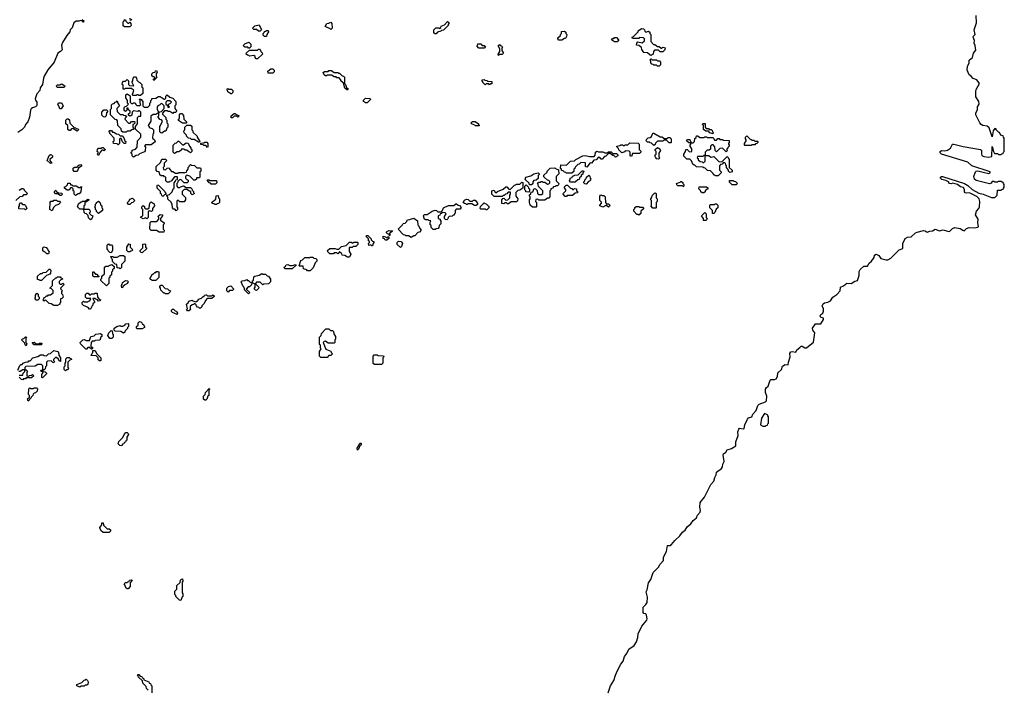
# Model space of a CAD drawing. Extents: x 2776963 to 2884430, y 684484 to 829250.
# Tile 272 of 287: x 2869121 to 2880150, y 791805 to 799299. Entities that reach past the tile are written whole.
import ezdxf

# ---------------------------------------------------------------- set-up
doc = ezdxf.new("R2010")
doc.units = 0

msp = doc.modelspace()

# ---------------------------------------------------------------- linework, layer by layer
at = {"layer": '0CON20XD'}
for points in [[(2869822, 799302), (2869840, 799285), (2869838, 799272), (2869832, 799272), (2869818, 799288), (2869805, 799290), (2869785, 799282), (2869755, 799283), (2869728, 799265), (2869711, 799209), (2869688, 799185), (2869683, 799165), (2869648, 799122), (2869600, 799045), (2869589, 799015), (2869597, 798963), (2869580, 798945), (2869547, 798925), (2869507, 798825), (2869435, 798738), (2869395, 798668), (2869387, 798645), (2869378, 798575), (2869351, 798535), (2869347, 798505), (2869312, 798468), (2869296, 798415), (2869297, 798397), (2869312, 798375), (2869315, 798340), (2869300, 798325), (2869265, 798314), (2869249, 798301), (2869242, 798285), (2869231, 798209), (2869212, 798158), (2869186, 798125), (2869174, 798096), (2869147, 798065), (2869102, 798038)], [(2870355, 799220), (2870295, 799220), (2870282, 799232), (2870280, 799275), (2870290, 799285), (2870292, 799298), (2870308, 799298), (2870312, 799282), (2870332, 799262), (2870345, 799260), (2870355, 799270), (2870368, 799258), (2870370, 799235), (2870355, 799220)], [(2870378, 799302), (2870362, 799292), (2870358, 799318)], [(2871815, 799170), (2871795, 799170), (2871775, 799190), (2871745, 799190), (2871730, 799205), (2871755, 799230), (2871805, 799240), (2871822, 799202), (2871830, 799195), (2871828, 799182), (2871815, 799170)], [(2872605, 799190), (2872598, 799198), (2872542, 799222), (2872562, 799258), (2872585, 799260), (2872605, 799270), (2872618, 799258), (2872620, 799205), (2872605, 799190)], [(2873785, 799140), (2873772, 799142), (2873760, 799155), (2873760, 799185), (2873782, 799208), (2873815, 799210), (2873825, 799200), (2873838, 799212), (2873842, 799228), (2873878, 799242), (2873912, 799278), (2873928, 799268), (2873930, 799255), (2873920, 799245), (2873920, 799235), (2873868, 799182), (2873845, 799180), (2873838, 799172), (2873802, 799158), (2873785, 799140)], [(2878664, 796596), (2878692, 796638), (2878696, 796664), (2878715, 796674), (2878745, 796661), (2878768, 796628), (2878825, 796611), (2878845, 796612), (2878880, 796630), (2878974, 796725), (2879013, 796737), (2879014, 796795), (2879039, 796851), (2879065, 796866), (2879105, 796869), (2879155, 796912), (2879175, 796921), (2879245, 796941), (2879265, 796937), (2879285, 796922), (2879315, 796934), (2879345, 796936), (2879375, 796956), (2879425, 796936), (2879465, 796948), (2879515, 796931), (2879535, 796930), (2879569, 796961), (2879595, 796974), (2879655, 796962), (2879685, 796942), (2879702, 796938), (2879727, 796963), (2879755, 796974), (2879815, 796969), (2879855, 796978), (2879862, 796985), (2879853, 797025), (2879858, 797065), (2879829, 797115), (2879839, 797155), (2879864, 797185), (2879871, 797205), (2879874, 797264), (2879867, 797293), (2879841, 797321), (2879774, 797354), (2879755, 797361), (2879725, 797358), (2879712, 797362), (2879703, 797373), (2879703, 797395), (2879693, 797423), (2879660, 797430), (2879625, 797454), (2879575, 797471), (2879555, 797464), (2879536, 797466), (2879524, 797484), (2879495, 797501), (2879450, 797510), (2879437, 797525), (2879437, 797535), (2879446, 797544), (2879458, 797545), (2879705, 797467), (2879742, 797445), (2879789, 797399), (2879865, 797358), (2879915, 797345), (2880005, 797310), (2880045, 797310), (2880070, 797335), (2880075, 797390), (2880115, 797390), (2880122, 797398), (2880138, 797402), (2880140, 797415), (2880150, 797425), (2880150, 797455), (2880140, 797465), (2880138, 797478), (2880125, 797480), (2880115, 797490), (2880085, 797490), (2880075, 797480), (2880045, 797480), (2880035, 797490), (2880015, 797490), (2880002, 797468), (2879985, 797462), (2879835, 797499), (2879816, 797515), (2879809, 797545), (2879826, 797595), (2879836, 797604), (2879855, 797607), (2879915, 797594), (2879975, 797578), (2879992, 797585), (2879990, 797595), (2879785, 797665), (2879743, 797703), (2879445, 797795), (2879431, 797811), (2879433, 797825), (2879445, 797835), (2879485, 797831), (2879512, 797838), (2879549, 797861), (2879570, 797905), (2879585, 797908), (2879691, 797881), (2879885, 797848), (2879894, 797835), (2879893, 797795), (2879900, 797780), (2879919, 797769), (2879975, 797760), (2880012, 797768), (2880015, 797880), (2880028, 797825), (2880042, 797802), (2880075, 797800), (2880085, 797790), (2880115, 797790), (2880122, 797798), (2880138, 797802), (2880140, 797815), (2880150, 797825), (2880150, 797975), (2880140, 797985), (2880138, 797998), (2880120, 798005), (2880100, 798025), (2880098, 798038), (2880085, 798040), (2880060, 798065), (2880058, 798078), (2880045, 798080), (2880027, 798055), (2880015, 797990), (2879979, 798089), (2879957, 798107), (2879909, 798115), (2879892, 798125), (2879876, 798145), (2879830, 798235), (2879832, 798255), (2879849, 798295), (2879848, 798325), (2879870, 798355), (2879864, 798385), (2879830, 798435), (2879830, 798495), (2879835, 798518), (2879871, 798585), (2879843, 798625), (2879803, 798643), (2879775, 798672), (2879755, 798682), (2879734, 798735), (2879736, 798774), (2879758, 798815), (2879757, 798845), (2879793, 798877), (2879806, 798924), (2879830, 798960), (2879822, 799012), (2879811, 799035), (2879816, 799065), (2879803, 799105), (2879804, 799115), (2879823, 799135), (2879814, 799185), (2879840, 799265), (2879834, 799345)], [(2871885, 799110), (2871862, 799112), (2871850, 799125), (2871850, 799145), (2871860, 799155), (2871862, 799168), (2871875, 799170), (2871885, 799180), (2871905, 799180), (2871910, 799165), (2871890, 799135), (2871885, 799110)], [(2875195, 799070), (2875162, 799072), (2875150, 799085), (2875150, 799095), (2875178, 799122), (2875180, 799135), (2875190, 799145), (2875192, 799168), (2875225, 799170), (2875238, 799158), (2875240, 799145), (2875250, 799135), (2875247, 799113), (2875235, 799090), (2875225, 799090), (2875195, 799070)], [(2876195, 798900), (2876182, 798902), (2876155, 798930), (2876112, 798932), (2876090, 798965), (2876088, 798988), (2876055, 799010), (2876030, 799015), (2876033, 799037), (2876045, 799050), (2876095, 799040), (2876118, 799062), (2876120, 799085), (2876108, 799098), (2876065, 799100), (2876055, 799090), (2875985, 799090), (2875980, 799095), (2875980, 799105), (2875998, 799112), (2876048, 799162), (2876050, 799175), (2876085, 799200), (2876108, 799198), (2876120, 799185), (2876122, 799172), (2876135, 799160), (2876165, 799170), (2876178, 799158), (2876180, 799145), (2876190, 799135), (2876190, 799055), (2876222, 799022), (2876235, 799020), (2876265, 799000), (2876285, 799000), (2876305, 798980), (2876315, 798980), (2876325, 798990), (2876350, 798985), (2876348, 798962), (2876325, 798940), (2876295, 798940), (2876275, 798960), (2876232, 798958), (2876220, 798945), (2876218, 798912), (2876205, 798910), (2876195, 798900)], [(2871695, 798980), (2871685, 798980), (2871675, 798990), (2871642, 798992), (2871630, 799005), (2871632, 799018), (2871645, 799030), (2871688, 799048), (2871710, 799025), (2871710, 798995), (2871695, 798980)], [(2874325, 798980), (2874265, 798980), (2874240, 799005), (2874250, 799015), (2874252, 799028), (2874285, 799030), (2874302, 799012), (2874325, 799010), (2874338, 798998), (2874325, 798980)], [(2874485, 798900), (2874480, 798915), (2874500, 798945), (2874500, 798975), (2874480, 799005), (2874495, 799020), (2874502, 799012), (2874518, 799008), (2874530, 798995), (2874520, 798985), (2874520, 798955), (2874540, 798925), (2874525, 798910), (2874495, 798910), (2874485, 798900)], [(2875815, 799050), (2875785, 799050), (2875750, 799075), (2875762, 799088), (2875775, 799090), (2875785, 799100), (2875805, 799100), (2875830, 799075), (2875828, 799062), (2875815, 799050)], [(2871785, 798860), (2871772, 798862), (2871760, 798875), (2871758, 798888), (2871745, 798900), (2871695, 798890), (2871688, 798898), (2871672, 798902), (2871660, 798915), (2871662, 798928), (2871695, 798960), (2871785, 798960), (2871795, 798970), (2871808, 798968), (2871820, 798955), (2871822, 798942), (2871838, 798928), (2871840, 798915), (2871785, 798860)], [(2876285, 798780), (2876265, 798780), (2876255, 798790), (2876225, 798790), (2876218, 798798), (2876202, 798802), (2876190, 798815), (2876190, 798835), (2876182, 798848), (2876195, 798860), (2876205, 798850), (2876255, 798850), (2876265, 798840), (2876288, 798838), (2876300, 798825), (2876300, 798795), (2876285, 798780)], [(2870625, 798620), (2870620, 798625), (2870622, 798638), (2870640, 798640), (2870640, 798645), (2870628, 798658), (2870615, 798660), (2870602, 798672), (2870600, 798695), (2870615, 798710), (2870638, 798712), (2870642, 798728), (2870655, 798730), (2870660, 798705), (2870650, 798695), (2870650, 798665), (2870660, 798655), (2870625, 798620)], [(2871955, 798700), (2871905, 798700), (2871900, 798725), (2871935, 798750), (2871955, 798750), (2871970, 798735), (2871970, 798715), (2871955, 798700)], [(2872795, 798510), (2872762, 798532), (2872748, 798588), (2872720, 798615), (2872718, 798628), (2872698, 798648), (2872675, 798650), (2872665, 798660), (2872645, 798660), (2872615, 798680), (2872565, 798680), (2872558, 798672), (2872545, 798670), (2872532, 798682), (2872522, 798708), (2872535, 798720), (2872575, 798720), (2872585, 798730), (2872615, 798730), (2872645, 798710), (2872685, 798710), (2872692, 798702), (2872705, 798700), (2872732, 798672), (2872748, 798668), (2872760, 798655), (2872760, 798585), (2872770, 798575), (2872782, 798542), (2872800, 798525), (2872795, 798510)], [(2869615, 798540), (2869545, 798540), (2869530, 798555), (2869545, 798570), (2869575, 798570), (2869582, 798578), (2869595, 798580), (2869630, 798555), (2869615, 798540)], [(2870475, 798450), (2870455, 798450), (2870445, 798460), (2870435, 798460), (2870425, 798450), (2870392, 798452), (2870380, 798465), (2870390, 798475), (2870400, 798505), (2870375, 798530), (2870305, 798530), (2870295, 798520), (2870282, 798522), (2870280, 798565), (2870270, 798575), (2870272, 798598), (2870285, 798610), (2870308, 798612), (2870325, 798630), (2870340, 798615), (2870340, 798575), (2870352, 798562), (2870400, 798560), (2870380, 798595), (2870380, 798605), (2870390, 798615), (2870392, 798648), (2870405, 798660), (2870418, 798658), (2870430, 798645), (2870432, 798622), (2870452, 798602), (2870468, 798598), (2870490, 798575), (2870490, 798545), (2870500, 798535), (2870500, 798475), (2870475, 798450)], [(2874385, 798570), (2874375, 798580), (2874345, 798580), (2874335, 798570), (2874310, 798595), (2874310, 798605), (2874300, 798615), (2874302, 798628), (2874325, 798630), (2874332, 798622), (2874355, 798620), (2874365, 798610), (2874408, 798608), (2874408, 798582), (2874395, 798580), (2874385, 798570)], [(2870395, 797760), (2870380, 797775), (2870380, 797795), (2870370, 797805), (2870370, 797815), (2870380, 797825), (2870382, 797838), (2870418, 797852), (2870438, 797872), (2870440, 797945), (2870480, 797985), (2870478, 798018), (2870420, 798075), (2870420, 798105), (2870440, 798135), (2870440, 798205), (2870455, 798220), (2870480, 798220), (2870480, 798265), (2870465, 798280), (2870455, 798280), (2870445, 798270), (2870395, 798280), (2870380, 798265), (2870378, 798232), (2870368, 798222), (2870355, 798220), (2870342, 798232), (2870340, 798245), (2870358, 798262), (2870360, 798275), (2870342, 798292), (2870338, 798308), (2870322, 798308), (2870320, 798285), (2870308, 798272), (2870292, 798282), (2870292, 798318), (2870302, 798328), (2870318, 798332), (2870340, 798355), (2870330, 798365), (2870330, 798395), (2870310, 798425), (2870312, 798458), (2870325, 798470), (2870358, 798448), (2870360, 798375), (2870372, 798362), (2870385, 798360), (2870395, 798370), (2870415, 798370), (2870422, 798352), (2870435, 798340), (2870465, 798340), (2870478, 798352), (2870470, 798365), (2870470, 798395), (2870460, 798405), (2870465, 798410), (2870478, 798408), (2870500, 798385), (2870500, 798335), (2870515, 798320), (2870555, 798320), (2870578, 798342), (2870580, 798365), (2870590, 798375), (2870590, 798395), (2870600, 798405), (2870602, 798418), (2870645, 798420), (2870675, 798440), (2870695, 798440), (2870702, 798432), (2870715, 798430), (2870732, 798412), (2870745, 798410), (2870758, 798422), (2870760, 798445), (2870775, 798460), (2870802, 798432), (2870835, 798420), (2870870, 798385), (2870870, 798345), (2870860, 798335), (2870860, 798305), (2870880, 798275), (2870868, 798262), (2870845, 798260), (2870835, 798250), (2870805, 798270), (2870785, 798270), (2870775, 798280), (2870745, 798280), (2870720, 798255), (2870722, 798242), (2870760, 798205), (2870760, 798185), (2870770, 798175), (2870770, 798145), (2870780, 798135), (2870780, 798095), (2870770, 798085), (2870758, 798052), (2870745, 798050), (2870715, 798030), (2870702, 798032), (2870690, 798045), (2870690, 798105), (2870700, 798115), (2870720, 798165), (2870708, 798178), (2870692, 798182), (2870670, 798215), (2870680, 798225), (2870680, 798260), (2870645, 798240), (2870615, 798240), (2870592, 798218), (2870590, 798165), (2870560, 798115), (2870570, 798105), (2870572, 798092), (2870605, 798080), (2870620, 798065), (2870620, 798025), (2870612, 798018), (2870610, 797975), (2870630, 797955), (2870638, 797932), (2870595, 797900), (2870532, 797898), (2870520, 797885), (2870530, 797875), (2870528, 797832), (2870518, 797822), (2870462, 797798), (2870448, 797782), (2870425, 797780), (2870395, 797760)], [(2871495, 798470), (2871485, 798470), (2871452, 798492), (2871450, 798505), (2871440, 798515), (2871452, 798528), (2871465, 798520), (2871495, 798520), (2871508, 798508), (2871510, 798485), (2871495, 798470)], [(2869585, 798300), (2869572, 798302), (2869560, 798335), (2869550, 798345), (2869555, 798370), (2869588, 798368), (2869610, 798335), (2869585, 798300)], [(2870315, 798040), (2870275, 798040), (2870262, 798052), (2870258, 798078), (2870220, 798115), (2870218, 798168), (2870208, 798178), (2870192, 798182), (2870140, 798235), (2870140, 798295), (2870150, 798305), (2870150, 798345), (2870162, 798358), (2870178, 798362), (2870192, 798378), (2870205, 798380), (2870215, 798390), (2870220, 798365), (2870240, 798335), (2870210, 798305), (2870212, 798272), (2870245, 798240), (2870275, 798240), (2870285, 798230), (2870308, 798228), (2870320, 798215), (2870302, 798198), (2870300, 798185), (2870342, 798142), (2870358, 798142), (2870375, 798160), (2870405, 798160), (2870410, 798155), (2870408, 798132), (2870390, 798125), (2870390, 798095), (2870400, 798085), (2870398, 798072), (2870385, 798070), (2870355, 798050), (2870325, 798050), (2870315, 798040)], [(2870685, 798260), (2870692, 798268), (2870708, 798272), (2870740, 798305), (2870740, 798335), (2870715, 798360), (2870702, 798358), (2870688, 798342), (2870672, 798338), (2870660, 798325), (2870660, 798295), (2870680, 798260), (2870685, 798260)], [(2870795, 798320), (2870800, 798325), (2870790, 798335), (2870790, 798355), (2870808, 798362), (2870820, 798375), (2870805, 798390), (2870775, 798390), (2870760, 798375), (2870760, 798355), (2870778, 798338), (2870782, 798322), (2870795, 798320)], [(2873015, 798370), (2872995, 798370), (2872988, 798378), (2872972, 798382), (2872972, 798398), (2872995, 798420), (2873048, 798418), (2873050, 798405), (2873015, 798370)], [(2870075, 798210), (2870062, 798212), (2870042, 798232), (2870040, 798265), (2870065, 798290), (2870095, 798290), (2870110, 798275), (2870092, 798258), (2870090, 798225), (2870075, 798210)], [(2870985, 798140), (2870945, 798140), (2870902, 798172), (2870900, 798185), (2870910, 798195), (2870910, 798235), (2870922, 798248), (2870938, 798248), (2870958, 798228), (2870960, 798185), (2870988, 798158), (2870990, 798145), (2870985, 798140)], [(2871505, 798200), (2871492, 798202), (2871490, 798225), (2871525, 798250), (2871535, 798250), (2871542, 798242), (2871580, 798225), (2871565, 798210), (2871555, 798220), (2871525, 798220), (2871505, 798200)], [(2869765, 798050), (2869715, 798080), (2869702, 798078), (2869685, 798060), (2869675, 798060), (2869662, 798072), (2869660, 798115), (2869640, 798135), (2869640, 798175), (2869652, 798188), (2869665, 798190), (2869678, 798178), (2869682, 798142), (2869732, 798092), (2869745, 798090), (2869755, 798080), (2869778, 798078), (2869780, 798065), (2869765, 798050)], [(2874265, 798110), (2874225, 798110), (2874218, 798118), (2874182, 798132), (2874180, 798145), (2874195, 798160), (2874225, 798160), (2874260, 798135), (2874260, 798125), (2874270, 798115), (2874265, 798110)], [(2876885, 798020), (2876852, 798032), (2876835, 798050), (2876805, 798050), (2876782, 798072), (2876780, 798115), (2876770, 798125), (2876772, 798138), (2876798, 798138), (2876800, 798095), (2876812, 798082), (2876835, 798080), (2876845, 798070), (2876865, 798070), (2876878, 798058), (2876880, 798045), (2876890, 798035), (2876885, 798020)], [(2870225, 797900), (2870215, 797910), (2870172, 797912), (2870170, 797935), (2870180, 797945), (2870180, 797975), (2870130, 798025), (2870130, 798035), (2870120, 798045), (2870132, 798058), (2870148, 798058), (2870162, 798042), (2870175, 798040), (2870205, 798020), (2870228, 798018), (2870245, 798000), (2870268, 797998), (2870288, 797978), (2870300, 797945), (2870310, 797935), (2870308, 797912), (2870292, 797912), (2870272, 797932), (2870258, 797968), (2870245, 797970), (2870240, 797965), (2870240, 797915), (2870225, 797900)], [(2871135, 797930), (2871125, 797930), (2871075, 797960), (2871045, 797960), (2871035, 797970), (2871012, 797972), (2870990, 797995), (2870988, 798008), (2870962, 798032), (2870960, 798055), (2870970, 798065), (2870970, 798095), (2870992, 798118), (2871035, 798120), (2871048, 798108), (2871050, 798065), (2871060, 798055), (2871062, 798042), (2871110, 797995), (2871110, 797985), (2871140, 797935), (2871135, 797930)], [(2876225, 797890), (2876198, 797918), (2876185, 797920), (2876175, 797930), (2876155, 797930), (2876140, 797945), (2876142, 797958), (2876162, 797978), (2876185, 797980), (2876198, 797992), (2876215, 798030), (2876225, 798030), (2876295, 797990), (2876315, 797990), (2876345, 797970), (2876375, 797970), (2876385, 797980), (2876405, 797980), (2876420, 797965), (2876420, 797925), (2876415, 797920), (2876395, 797920), (2876365, 797950), (2876335, 797950), (2876325, 797940), (2876265, 797940), (2876242, 797918), (2876238, 797902), (2876225, 797890)], [(2870855, 797800), (2870840, 797815), (2870840, 797895), (2870862, 797918), (2870878, 797922), (2870895, 797940), (2870905, 797940), (2870945, 797900), (2870955, 797900), (2870985, 797920), (2871008, 797918), (2871022, 797882), (2871040, 797865), (2871040, 797855), (2871050, 797845), (2871050, 797825), (2871035, 797810), (2871028, 797818), (2871015, 797820), (2870995, 797840), (2870975, 797840), (2870965, 797850), (2870935, 797850), (2870928, 797832), (2870915, 797830), (2870905, 797820), (2870885, 797820), (2870855, 797800)], [(2871225, 797870), (2871205, 797890), (2871185, 797890), (2871175, 797900), (2871152, 797902), (2871152, 797918), (2871185, 797920), (2871195, 797930), (2871218, 797928), (2871230, 797915), (2871230, 797875), (2871225, 797870)], [(2875975, 797770), (2875960, 797775), (2875960, 797815), (2875948, 797828), (2875905, 797830), (2875898, 797822), (2875865, 797810), (2875832, 797842), (2875828, 797858), (2875810, 797875), (2875810, 797885), (2875845, 797890), (2875855, 797900), (2875875, 797900), (2875882, 797892), (2875895, 797890), (2875905, 797900), (2875935, 797900), (2875955, 797920), (2876048, 797918), (2876060, 797905), (2876060, 797845), (2876078, 797828), (2876080, 797815), (2876065, 797800), (2875985, 797800), (2875975, 797770)], [(2876915, 797550), (2876908, 797558), (2876895, 797560), (2876888, 797578), (2876858, 797608), (2876825, 797610), (2876798, 797638), (2876785, 797640), (2876775, 797650), (2876702, 797652), (2876688, 797668), (2876675, 797670), (2876662, 797682), (2876648, 797718), (2876628, 797738), (2876595, 797740), (2876562, 797772), (2876560, 797795), (2876580, 797825), (2876582, 797848), (2876598, 797848), (2876625, 797820), (2876650, 797825), (2876650, 797855), (2876630, 797885), (2876630, 797895), (2876640, 797905), (2876640, 797920), (2876615, 797920), (2876592, 797942), (2876602, 797958), (2876628, 797958), (2876630, 797945), (2876640, 797935), (2876640, 797920), (2876665, 797920), (2876680, 797935), (2876682, 797968), (2876698, 797982), (2876702, 797998), (2876715, 798000), (2876745, 797980), (2876785, 797980), (2876795, 797990), (2876815, 797990), (2876825, 797980), (2876885, 797980), (2876898, 797968), (2876905, 797950), (2876925, 797950), (2876942, 797968), (2876955, 797970), (2876965, 797960), (2876995, 797960), (2877005, 797950), (2877068, 797948), (2877070, 797925), (2877060, 797915), (2877060, 797905), (2877070, 797895), (2877070, 797885), (2877052, 797868), (2877050, 797855), (2877040, 797845), (2877050, 797835), (2877035, 797820), (2876995, 797860), (2876962, 797858), (2876925, 797820), (2876910, 797835), (2876908, 797878), (2876888, 797898), (2876875, 797900), (2876860, 797885), (2876858, 797852), (2876845, 797840), (2876822, 797838), (2876800, 797815), (2876800, 797780), (2876835, 797780), (2876865, 797760), (2876895, 797770), (2876955, 797710), (2876988, 797712), (2877045, 797770), (2877058, 797758), (2877060, 797745), (2877070, 797735), (2877070, 797645), (2877100, 797615), (2877100, 797595), (2877075, 797590), (2877060, 797605), (2877060, 797615), (2877040, 797645), (2877040, 797665), (2877030, 797675), (2877028, 797688), (2877018, 797698), (2877005, 797700), (2876988, 797682), (2876972, 797678), (2876960, 797665), (2876960, 797615), (2876978, 797598), (2876980, 797585), (2876945, 797552), (2876915, 797550)], [(2877315, 797890), (2877245, 797890), (2877240, 797895), (2877240, 797915), (2877260, 797945), (2877260, 797955), (2877250, 797965), (2877250, 797985), (2877265, 798000), (2877302, 797962), (2877315, 797960), (2877325, 797950), (2877345, 797950), (2877355, 797940), (2877385, 797940), (2877390, 797935), (2877390, 797925), (2877378, 797912), (2877365, 797910), (2877355, 797900), (2877325, 797900), (2877315, 797890)], [(2870005, 797780), (2869990, 797795), (2870000, 797805), (2870000, 797815), (2869990, 797825), (2869992, 797848), (2870005, 797860), (2870035, 797860), (2870045, 797870), (2870058, 797868), (2870078, 797848), (2870078, 797842), (2870065, 797830), (2870055, 797840), (2870042, 797838), (2870022, 797818), (2870005, 797780)], [(2875305, 797580), (2875245, 797580), (2875238, 797588), (2875222, 797592), (2875208, 797608), (2875192, 797612), (2875190, 797625), (2875180, 797635), (2875183, 797675), (2875245, 797670), (2875290, 797715), (2875335, 797720), (2875350, 797735), (2875430, 797775), (2875455, 797780), (2875505, 797768), (2875555, 797770), (2875568, 797782), (2875572, 797815), (2875585, 797826), (2875605, 797820), (2875655, 797820), (2875675, 797810), (2875705, 797810), (2875715, 797820), (2875745, 797820), (2875765, 797800), (2875805, 797800), (2875820, 797785), (2875820, 797775), (2875795, 797760), (2875778, 797778), (2875765, 797780), (2875735, 797800), (2875715, 797800), (2875688, 797772), (2875672, 797768), (2875645, 797740), (2875635, 797740), (2875618, 797758), (2875605, 797760), (2875578, 797732), (2875552, 797728), (2875528, 797692), (2875512, 797698), (2875475, 797650), (2875460, 797655), (2875458, 797698), (2875405, 797700), (2875388, 797682), (2875372, 797678), (2875342, 797648), (2875340, 797635), (2875330, 797625), (2875328, 797602), (2875305, 797580)], [(2876275, 797740), (2876252, 797742), (2876250, 797755), (2876240, 797765), (2876240, 797785), (2876250, 797795), (2876250, 797825), (2876240, 797835), (2876240, 797845), (2876265, 797870), (2876272, 797862), (2876285, 797860), (2876300, 797835), (2876280, 797805), (2876280, 797765), (2876290, 797755), (2876275, 797740)], [(2869475, 797690), (2869462, 797692), (2869430, 797725), (2869452, 797778), (2869465, 797790), (2869478, 797788), (2869490, 797775), (2869488, 797762), (2869460, 797735), (2869460, 797725), (2869480, 797695), (2869475, 797690)], [(2870875, 797160), (2870858, 797178), (2870845, 797180), (2870832, 797192), (2870830, 797235), (2870820, 797245), (2870818, 797258), (2870782, 797292), (2870780, 797315), (2870770, 797325), (2870770, 797335), (2870798, 797342), (2870828, 797372), (2870840, 797405), (2870850, 797415), (2870850, 797475), (2870868, 797492), (2870872, 797508), (2870888, 797512), (2870890, 797535), (2870885, 797540), (2870855, 797540), (2870818, 797492), (2870805, 797490), (2870795, 797480), (2870775, 797480), (2870760, 797495), (2870758, 797538), (2870745, 797540), (2870735, 797550), (2870705, 797550), (2870692, 797562), (2870688, 797588), (2870678, 797598), (2870662, 797602), (2870650, 797615), (2870650, 797655), (2870698, 797702), (2870715, 797740), (2870755, 797740), (2870770, 797725), (2870740, 797695), (2870740, 797655), (2870730, 797645), (2870732, 797622), (2870755, 797620), (2870772, 797638), (2870795, 797640), (2870802, 797622), (2870822, 797602), (2870835, 797600), (2870865, 797580), (2870895, 797580), (2870905, 797590), (2870955, 797590), (2870965, 797580), (2870972, 797588), (2870988, 797592), (2870992, 797608), (2871010, 797625), (2871010, 797645), (2871020, 797655), (2871022, 797668), (2871035, 797680), (2871045, 797670), (2871078, 797668), (2871105, 797640), (2871145, 797640), (2871150, 797635), (2871150, 797605), (2871140, 797595), (2871140, 797535), (2871135, 797530), (2871102, 797528), (2871100, 797515), (2871088, 797502), (2871072, 797502), (2871028, 797548), (2870995, 797560), (2870980, 797545), (2870980, 797525), (2870992, 797512), (2871010, 797505), (2871010, 797485), (2870998, 797472), (2870962, 797472), (2870925, 797510), (2870912, 797508), (2870892, 797488), (2870890, 797475), (2870880, 797465), (2870880, 797435), (2870892, 797422), (2870915, 797420), (2870922, 797428), (2870955, 797440), (2870985, 797420), (2871035, 797420), (2871048, 797408), (2871052, 797392), (2871070, 797375), (2871070, 797365), (2871080, 797355), (2871055, 797340), (2871040, 797355), (2871038, 797378), (2871025, 797380), (2870995, 797400), (2870962, 797398), (2870940, 797375), (2870940, 797345), (2870978, 797308), (2870980, 797285), (2870965, 797260), (2870915, 797260), (2870895, 797280), (2870882, 797268), (2870880, 797205), (2870890, 797195), (2870890, 797175), (2870875, 797160)], [(2876785, 797700), (2876800, 797715), (2876800, 797780), (2876785, 797780), (2876775, 797770), (2876712, 797768), (2876710, 797755), (2876720, 797745), (2876722, 797732), (2876742, 797712), (2876765, 797710), (2876772, 797702), (2876785, 797700)], [(2869765, 797600), (2869732, 797602), (2869720, 797615), (2869722, 797638), (2869735, 797650), (2869765, 797650), (2869785, 797670), (2869808, 797678), (2869818, 797662), (2869782, 797638), (2869765, 797600)], [(2874855, 797450), (2874832, 797452), (2874828, 797468), (2874782, 797512), (2874790, 797535), (2874845, 797550), (2874880, 797575), (2874930, 797585), (2874940, 797575), (2874940, 797565), (2874930, 797555), (2874928, 797522), (2874908, 797502), (2874882, 797498), (2874870, 797485), (2874868, 797462), (2874855, 797450)], [(2874905, 797200), (2874865, 797200), (2874840, 797225), (2874830, 797255), (2874830, 797285), (2874840, 797295), (2874840, 797315), (2874830, 797325), (2874832, 797338), (2874848, 797352), (2874852, 797368), (2874868, 797372), (2874885, 797410), (2874898, 797408), (2874918, 797388), (2874920, 797355), (2874932, 797342), (2874968, 797342), (2874980, 797355), (2874980, 797385), (2874932, 797432), (2874930, 797455), (2874922, 797468), (2874935, 797480), (2874955, 797480), (2874962, 797488), (2874975, 797490), (2874982, 797482), (2875005, 797480), (2875035, 797460), (2875048, 797462), (2875060, 797475), (2875058, 797488), (2875048, 797498), (2875032, 797502), (2874992, 797542), (2874992, 797558), (2875028, 797592), (2875030, 797605), (2875065, 797638), (2875115, 797640), (2875122, 797632), (2875158, 797618), (2875160, 797575), (2875130, 797545), (2875130, 797495), (2875160, 797465), (2875158, 797452), (2875145, 797440), (2875125, 797440), (2875118, 797432), (2875102, 797428), (2875088, 797412), (2875072, 797408), (2875070, 797395), (2875060, 797385), (2875060, 797315), (2875048, 797302), (2875035, 797300), (2875005, 797280), (2874935, 797280), (2874925, 797290), (2874902, 797288), (2874900, 797265), (2874910, 797255), (2874910, 797205), (2874905, 797200)], [(2875345, 797480), (2875292, 797482), (2875280, 797495), (2875292, 797528), (2875308, 797532), (2875312, 797548), (2875325, 797550), (2875335, 797560), (2875378, 797562), (2875422, 797608), (2875438, 797608), (2875440, 797595), (2875430, 797585), (2875428, 797572), (2875412, 797558), (2875410, 797545), (2875392, 797528), (2875388, 797512), (2875372, 797508), (2875345, 797480)], [(2871315, 797460), (2871265, 797460), (2871258, 797468), (2871242, 797472), (2871220, 797505), (2871235, 797510), (2871245, 797500), (2871325, 797500), (2871330, 797475), (2871315, 797460)], [(2874595, 797240), (2874585, 797240), (2874575, 797250), (2874555, 797250), (2874545, 797240), (2874522, 797242), (2874520, 797285), (2874532, 797298), (2874545, 797300), (2874565, 797280), (2874588, 797282), (2874610, 797305), (2874610, 797335), (2874620, 797345), (2874618, 797368), (2874592, 797368), (2874578, 797352), (2874562, 797348), (2874548, 797332), (2874535, 797330), (2874525, 797320), (2874435, 797320), (2874410, 797345), (2874410, 797385), (2874435, 797390), (2874442, 797372), (2874455, 797360), (2874472, 797378), (2874538, 797402), (2874565, 797430), (2874578, 797428), (2874602, 797402), (2874615, 797400), (2874662, 797448), (2874675, 797450), (2874685, 797460), (2874725, 797460), (2874745, 797480), (2874758, 797478), (2874758, 797412), (2874725, 797390), (2874702, 797388), (2874680, 797365), (2874680, 797325), (2874700, 797295), (2874698, 797272), (2874685, 797260), (2874625, 797260), (2874595, 797240)], [(2875465, 797460), (2875452, 797462), (2875440, 797475), (2875440, 797485), (2875450, 797495), (2875452, 797508), (2875468, 797522), (2875472, 797538), (2875495, 797560), (2875508, 797548), (2875510, 797525), (2875520, 797515), (2875510, 797505), (2875508, 797492), (2875492, 797488), (2875465, 797460)], [(2876555, 797430), (2876545, 797440), (2876495, 797440), (2876482, 797452), (2876480, 797465), (2876518, 797482), (2876525, 797490), (2876535, 797490), (2876548, 797478), (2876550, 797465), (2876560, 797455), (2876555, 797430)], [(2877145, 797450), (2877102, 797452), (2877072, 797482), (2877072, 797498), (2877115, 797500), (2877122, 797492), (2877138, 797488), (2877160, 797465), (2877145, 797450)], [(2869115, 797390), (2869145, 797410), (2869165, 797410), (2869172, 797392), (2869210, 797355), (2869195, 797340), (2869165, 797340), (2869148, 797322), (2869122, 797318), (2869080, 797275)], [(2869585, 797330), (2869575, 797330), (2869545, 797350), (2869522, 797352), (2869510, 797365), (2869512, 797378), (2869525, 797390), (2869532, 797372), (2869545, 797370), (2869555, 797360), (2869588, 797358), (2869600, 797345), (2869585, 797330)], [(2869745, 797330), (2869730, 797345), (2869730, 797375), (2869720, 797385), (2869720, 797405), (2869708, 797418), (2869692, 797418), (2869675, 797390), (2869655, 797390), (2869622, 797412), (2869622, 797428), (2869638, 797432), (2869658, 797452), (2869662, 797468), (2869685, 797470), (2869692, 797452), (2869705, 797450), (2869715, 797440), (2869755, 797440), (2869785, 797420), (2869795, 797420), (2869805, 797430), (2869818, 797428), (2869810, 797415), (2869808, 797372), (2869788, 797352), (2869775, 797350), (2869745, 797330)], [(2870725, 797320), (2870712, 797332), (2870710, 797345), (2870700, 797355), (2870698, 797378), (2870660, 797415), (2870660, 797445), (2870665, 797450), (2870678, 797448), (2870748, 797378), (2870750, 797365), (2870760, 797355), (2870758, 797342), (2870742, 797338), (2870725, 797320)], [(2874825, 797370), (2874792, 797372), (2874790, 797385), (2874780, 797395), (2874780, 797435), (2874795, 797450), (2874818, 797428), (2874820, 797415), (2874830, 797405), (2874830, 797375), (2874825, 797370)], [(2875245, 797320), (2875232, 797322), (2875210, 797345), (2875212, 797358), (2875240, 797385), (2875240, 797395), (2875220, 797425), (2875242, 797448), (2875258, 797448), (2875292, 797412), (2875305, 797410), (2875315, 797400), (2875325, 797400), (2875335, 797410), (2875358, 797408), (2875360, 797385), (2875370, 797375), (2875368, 797362), (2875342, 797358), (2875315, 797330), (2875255, 797330), (2875245, 797320)], [(2876785, 797360), (2876765, 797360), (2876752, 797372), (2876748, 797388), (2876730, 797405), (2876732, 797428), (2876815, 797430), (2876828, 797418), (2876828, 797402), (2876812, 797398), (2876800, 797385), (2876798, 797372), (2876785, 797360)], [(2869485, 797160), (2869460, 797175), (2869462, 797258), (2869472, 797268), (2869495, 797270), (2869505, 797280), (2869535, 797280), (2869545, 797270), (2869568, 797268), (2869578, 797252), (2869558, 797232), (2869522, 797218), (2869502, 797198), (2869485, 797160)], [(2869915, 797060), (2869892, 797082), (2869888, 797108), (2869868, 797128), (2869855, 797130), (2869842, 797142), (2869840, 797180), (2869795, 797180), (2869770, 797205), (2869782, 797238), (2869802, 797258), (2869815, 797260), (2869825, 797270), (2869855, 797270), (2869885, 797290), (2869900, 797285), (2869852, 797248), (2869850, 797225), (2869840, 797215), (2869840, 797180), (2869895, 797180), (2869908, 797168), (2869910, 797145), (2869900, 797135), (2869922, 797112), (2869940, 797105), (2869928, 797072), (2869915, 797060)], [(2870005, 797130), (2869982, 797152), (2869980, 797165), (2869970, 797175), (2869970, 797195), (2869960, 797205), (2869970, 797215), (2869970, 797235), (2869980, 797245), (2869980, 797255), (2870005, 797270), (2870018, 797258), (2870030, 797225), (2870040, 797215), (2870040, 797195), (2870050, 797185), (2870048, 797162), (2870005, 797130)], [(2870355, 797230), (2870342, 797232), (2870330, 797245), (2870330, 797255), (2870348, 797272), (2870355, 797290), (2870385, 797300), (2870410, 797275), (2870388, 797252), (2870372, 797248), (2870355, 797230)], [(2870545, 797070), (2870535, 797080), (2870505, 797070), (2870480, 797085), (2870482, 797098), (2870500, 797105), (2870500, 797175), (2870490, 797185), (2870490, 797205), (2870505, 797220), (2870518, 797208), (2870520, 797195), (2870532, 797182), (2870558, 797182), (2870570, 797195), (2870580, 797245), (2870595, 797260), (2870628, 797238), (2870630, 797215), (2870610, 797185), (2870610, 797165), (2870598, 797152), (2870575, 797160), (2870562, 797148), (2870560, 797085), (2870545, 797070)], [(2871325, 797230), (2871305, 797230), (2871298, 797238), (2871282, 797242), (2871270, 797255), (2871318, 797292), (2871322, 797328), (2871345, 797330), (2871350, 797305), (2871360, 797295), (2871360, 797255), (2871348, 797242), (2871335, 797240), (2871325, 797230)], [(2874235, 797220), (2874215, 797220), (2874185, 797240), (2874145, 797240), (2874135, 797230), (2874125, 797230), (2874118, 797238), (2874102, 797242), (2874090, 797255), (2874105, 797280), (2874125, 797290), (2874145, 797288), (2874165, 797270), (2874195, 797270), (2874205, 797280), (2874225, 797280), (2874250, 797245), (2874248, 797232), (2874235, 797220)], [(2875715, 797200), (2875695, 797220), (2875685, 797220), (2875655, 797200), (2875620, 797215), (2875620, 797225), (2875640, 797245), (2875638, 797258), (2875620, 797275), (2875620, 797325), (2875632, 797338), (2875645, 797330), (2875665, 797330), (2875678, 797318), (2875682, 797252), (2875695, 797240), (2875718, 797238), (2875730, 797225), (2875728, 797212), (2875715, 797200)], [(2876245, 797190), (2876215, 797190), (2876190, 797215), (2876200, 797225), (2876200, 797275), (2876190, 797285), (2876190, 797295), (2876200, 797305), (2876210, 797335), (2876235, 797360), (2876250, 797355), (2876250, 797305), (2876260, 797295), (2876260, 797265), (2876250, 797255), (2876250, 797195), (2876245, 797190)], [(2869185, 797170), (2869175, 797180), (2869112, 797182), (2869110, 797205), (2869120, 797215), (2869120, 797235), (2869132, 797248), (2869138, 797248), (2869152, 797232), (2869175, 797230), (2869188, 797218), (2869200, 797185), (2869185, 797170)], [(2873775, 796950), (2873752, 796952), (2873730, 796975), (2873730, 796995), (2873720, 797005), (2873720, 797035), (2873728, 797048), (2873705, 797050), (2873695, 797060), (2873665, 797060), (2873652, 797072), (2873650, 797095), (2873640, 797105), (2873655, 797120), (2873685, 797120), (2873740, 797155), (2873775, 797166), (2873790, 797165), (2873805, 797150), (2873845, 797150), (2873858, 797162), (2873870, 797195), (2873925, 797220), (2873985, 797220), (2874005, 797240), (2874015, 797240), (2874032, 797222), (2874048, 797218), (2874068, 797198), (2874055, 797180), (2874012, 797178), (2874000, 797165), (2874000, 797135), (2873990, 797125), (2873988, 797112), (2873975, 797110), (2873965, 797100), (2873932, 797098), (2873920, 797085), (2873918, 797072), (2873905, 797060), (2873892, 797062), (2873880, 797075), (2873880, 797095), (2873900, 797125), (2873888, 797138), (2873855, 797140), (2873848, 797132), (2873832, 797128), (2873828, 797112), (2873810, 797105), (2873810, 797075), (2873830, 797065), (2873830, 797055), (2873840, 797045), (2873840, 797015), (2873820, 796995), (2873818, 796972), (2873808, 796962), (2873785, 796960), (2873775, 796950)], [(2874355, 797170), (2874345, 797170), (2874335, 797180), (2874285, 797180), (2874280, 797185), (2874282, 797208), (2874325, 797250), (2874332, 797242), (2874345, 797240), (2874380, 797205), (2874378, 797192), (2874355, 797170)], [(2876055, 797110), (2876048, 797118), (2876035, 797120), (2876000, 797155), (2876000, 797175), (2876010, 797185), (2876012, 797198), (2876025, 797210), (2876055, 797210), (2876065, 797200), (2876105, 797200), (2876110, 797195), (2876108, 797182), (2876080, 797155), (2876078, 797132), (2876055, 797110)], [(2876895, 797130), (2876882, 797132), (2876880, 797165), (2876850, 797195), (2876850, 797225), (2876855, 797230), (2876905, 797230), (2876912, 797238), (2876925, 797240), (2876940, 797225), (2876940, 797195), (2876922, 797178), (2876908, 797142), (2876895, 797130)], [(2870735, 796920), (2870685, 796920), (2870655, 796940), (2870595, 796940), (2870580, 796955), (2870582, 797028), (2870595, 797040), (2870658, 797042), (2870680, 797065), (2870680, 797085), (2870670, 797095), (2870695, 797120), (2870720, 797115), (2870720, 797105), (2870700, 797075), (2870700, 797055), (2870740, 797025), (2870740, 797015), (2870730, 797005), (2870730, 796955), (2870740, 796945), (2870735, 796920)], [(2873505, 796860), (2873475, 796880), (2873445, 796880), (2873438, 796888), (2873422, 796892), (2873360, 796955), (2873408, 797002), (2873415, 797020), (2873438, 797022), (2873458, 797042), (2873462, 797055), (2873535, 797077), (2873578, 797048), (2873580, 797005), (2873590, 796995), (2873602, 796962), (2873620, 796945), (2873598, 796922), (2873582, 796918), (2873548, 796882), (2873535, 796880), (2873505, 796860)], [(2876805, 797050), (2876782, 797052), (2876780, 797075), (2876760, 797105), (2876795, 797140), (2876810, 797125), (2876810, 797085), (2876820, 797075), (2876818, 797062), (2876805, 797050)], [(2873265, 796880), (2873260, 796900), (2873242, 796902), (2873230, 796915), (2873230, 796925), (2873255, 796940), (2873298, 796938), (2873288, 796922), (2873275, 796920), (2873262, 796908), (2873260, 796900), (2873270, 796895), (2873265, 796880)], [(2873075, 796770), (2873065, 796770), (2873055, 796780), (2873032, 796772), (2873030, 796795), (2873040, 796805), (2873040, 796815), (2873030, 796825), (2873028, 796848), (2873000, 796875), (2873010, 796885), (2873020, 796885), (2873058, 796848), (2873060, 796835), (2873072, 796822), (2873088, 796818), (2873090, 796805), (2873080, 796795), (2873075, 796770)], [(2873235, 796830), (2873215, 796830), (2873208, 796848), (2873192, 796852), (2873192, 796878), (2873218, 796868), (2873225, 796860), (2873235, 796860), (2873245, 796870), (2873258, 796868), (2873258, 796852), (2873235, 796830)], [(2873385, 796750), (2873350, 796785), (2873350, 796805), (2873365, 796820), (2873398, 796818), (2873400, 796805), (2873410, 796795), (2873398, 796762), (2873385, 796750)], [(2869445, 796680), (2869425, 796680), (2869408, 796698), (2869395, 796700), (2869382, 796712), (2869380, 796745), (2869392, 796758), (2869418, 796748), (2869438, 796728), (2869440, 796715), (2869450, 796705), (2869445, 796680)], [(2870145, 796690), (2870132, 796692), (2870112, 796712), (2870110, 796725), (2870100, 796735), (2870100, 796775), (2870115, 796790), (2870125, 796780), (2870148, 796778), (2870160, 796765), (2870160, 796715), (2870145, 796690)], [(2870355, 796700), (2870335, 796700), (2870320, 796715), (2870320, 796755), (2870345, 796790), (2870358, 796788), (2870360, 796755), (2870390, 796725), (2870378, 796712), (2870365, 796710), (2870355, 796700)], [(2870495, 796690), (2870482, 796692), (2870470, 796705), (2870470, 796715), (2870500, 796745), (2870502, 796788), (2870525, 796790), (2870530, 796785), (2870530, 796755), (2870540, 796745), (2870540, 796735), (2870495, 796690)], [(2872815, 796640), (2872795, 796640), (2872765, 796660), (2872732, 796662), (2872728, 796678), (2872705, 796700), (2872685, 796680), (2872675, 796690), (2872645, 796690), (2872635, 796680), (2872595, 796680), (2872572, 796702), (2872570, 796715), (2872597, 796737), (2872655, 796740), (2872675, 796730), (2872695, 796730), (2872725, 796760), (2872778, 796772), (2872815, 796808), (2872835, 796810), (2872845, 796800), (2872865, 796808), (2872905, 796808), (2872910, 796805), (2872910, 796785), (2872888, 796762), (2872855, 796760), (2872845, 796750), (2872812, 796748), (2872810, 796705), (2872830, 796675), (2872815, 796640)], [(2870245, 796510), (2870235, 796520), (2870212, 796522), (2870208, 796558), (2870192, 796562), (2870162, 796592), (2870160, 796615), (2870152, 796622), (2870142, 796648), (2870165, 796650), (2870175, 796640), (2870215, 796640), (2870245, 796660), (2870285, 796660), (2870298, 796648), (2870300, 796595), (2870262, 796558), (2870260, 796525), (2870245, 796510)], [(2872375, 796490), (2872345, 796490), (2872338, 796498), (2872302, 796512), (2872295, 796540), (2872255, 796540), (2872250, 796545), (2872270, 796605), (2872288, 796612), (2872315, 796636), (2872357, 796637), (2872365, 796630), (2872375, 796640), (2872405, 796640), (2872415, 796630), (2872438, 796628), (2872450, 796615), (2872450, 796595), (2872432, 796578), (2872408, 796522), (2872375, 796490)], [(2875714, 791766), (2875738, 791845), (2875778, 791902), (2875796, 791964), (2875818, 792015), (2875854, 792086), (2875880, 792120), (2875897, 792173), (2875922, 792205), (2875944, 792255), (2876005, 792297), (2876030, 792335), (2876047, 792385), (2876049, 792425), (2876090, 792510), (2876145, 792578), (2876149, 792595), (2876144, 792634), (2876135, 792650), (2876114, 792654), (2876104, 792664), (2876104, 792725), (2876136, 792755), (2876148, 792775), (2876152, 792835), (2876140, 792895), (2876151, 792919), (2876164, 792995), (2876192, 793035), (2876217, 793113), (2876275, 793171), (2876294, 793205), (2876332, 793245), (2876334, 793285), (2876365, 793348), (2876377, 793413), (2876405, 793413), (2876424, 793426), (2876458, 793472), (2876515, 793521), (2876546, 793565), (2876575, 793586), (2876597, 793623), (2876640, 793655), (2876666, 793694), (2876703, 793725), (2876714, 793755), (2876744, 793786), (2876748, 793805), (2876738, 793845), (2876744, 793895), (2876792, 793955), (2876864, 794096), (2876896, 794135), (2876906, 794175), (2876922, 794205), (2876926, 794234), (2876982, 794278), (2876993, 794295), (2876996, 794325), (2877011, 794355), (2877000, 794425), (2877005, 794441), (2877030, 794460), (2877046, 794484), (2877095, 794499), (2877142, 794528), (2877142, 794575), (2877170, 794645), (2877166, 794685), (2877175, 794717), (2877185, 794726), (2877225, 794719), (2877236, 794725), (2877244, 794765), (2877273, 794827), (2877285, 794842), (2877322, 794855), (2877335, 794886), (2877371, 794925), (2877388, 794982), (2877404, 794996), (2877475, 795022), (2877488, 795035), (2877489, 795085), (2877477, 795127), (2877476, 795165), (2877486, 795184), (2877504, 795196), (2877526, 795265), (2877536, 795274), (2877576, 795274), (2877595, 795281), (2877610, 795305), (2877614, 795346), (2877654, 795385), (2877667, 795423), (2877695, 795441), (2877730, 795435), (2877734, 795466), (2877751, 795525), (2877749, 795565), (2877759, 795581), (2877775, 795586), (2877815, 795578), (2877827, 795605), (2877861, 795629), (2877875, 795647), (2877885, 795647), (2877915, 795628), (2877935, 795628), (2878011, 795689), (2878028, 795795), (2878006, 795826), (2878000, 795845), (2878036, 795894), (2878095, 795897), (2878126, 795945), (2878125, 795957), (2878095, 795967), (2878089, 795985), (2878095, 795999), (2878117, 796015), (2878124, 796036), (2878124, 796065), (2878108, 796095), (2878120, 796120), (2878135, 796132), (2878175, 796136), (2878205, 796151), (2878228, 796192), (2878275, 796223), (2878312, 796265), (2878314, 796306), (2878349, 796321), (2878385, 796350), (2878435, 796348), (2878475, 796372), (2878505, 796380), (2878524, 796435), (2878525, 796480), (2878535, 796505), (2878575, 796539), (2878619, 796541), (2878637, 796573), (2878664, 796596)], [(2869365, 796380), (2869345, 796380), (2869338, 796388), (2869322, 796392), (2869322, 796428), (2869355, 796460), (2869375, 796460), (2869385, 796470), (2869418, 796472), (2869452, 796508), (2869458, 796508), (2869470, 796495), (2869468, 796462), (2869458, 796452), (2869422, 796438), (2869365, 796380)], [(2870095, 796320), (2870032, 796382), (2870030, 796395), (2870040, 796405), (2870042, 796428), (2870070, 796455), (2870072, 796528), (2870085, 796540), (2870115, 796540), (2870122, 796548), (2870155, 796560), (2870178, 796538), (2870180, 796515), (2870162, 796498), (2870160, 796485), (2870150, 796475), (2870150, 796445), (2870132, 796428), (2870130, 796415), (2870120, 796405), (2870120, 796345), (2870095, 796320)], [(2872175, 796510), (2872095, 796510), (2872080, 796525), (2872098, 796542), (2872105, 796557), (2872125, 796560), (2872148, 796548), (2872175, 796548), (2872215, 796560), (2872218, 796552), (2872175, 796510)], [(2869545, 796100), (2869505, 796100), (2869475, 796120), (2869452, 796122), (2869418, 796158), (2869405, 796160), (2869395, 796150), (2869380, 796165), (2869390, 796175), (2869392, 796188), (2869408, 796192), (2869422, 796208), (2869435, 796210), (2869445, 796220), (2869465, 796220), (2869498, 796242), (2869498, 796268), (2869478, 796288), (2869460, 796295), (2869490, 796325), (2869490, 796375), (2869525, 796410), (2869535, 796410), (2869545, 796420), (2869575, 796420), (2869582, 796412), (2869598, 796408), (2869600, 796395), (2869582, 796388), (2869562, 796368), (2869562, 796352), (2869575, 796340), (2869595, 796340), (2869605, 796350), (2869620, 796335), (2869580, 796295), (2869582, 796282), (2869600, 796265), (2869590, 796255), (2869590, 796235), (2869600, 796225), (2869608, 796195), (2869595, 796180), (2869580, 796175), (2869580, 796135), (2869570, 796125), (2869570, 796115), (2869545, 796100)], [(2870005, 796420), (2869952, 796422), (2869940, 796435), (2869942, 796478), (2869948, 796478), (2869972, 796452), (2869985, 796450), (2869998, 796438), (2870010, 796425), (2870005, 796420)], [(2870265, 796300), (2870260, 796325), (2870270, 796335), (2870272, 796358), (2870305, 796380), (2870328, 796378), (2870340, 796365), (2870330, 796355), (2870330, 796345), (2870292, 796328), (2870265, 796300)], [(2870645, 796380), (2870605, 796380), (2870598, 796388), (2870585, 796390), (2870580, 796405), (2870588, 796412), (2870605, 796450), (2870618, 796452), (2870635, 796470), (2870645, 796470), (2870655, 796480), (2870675, 796480), (2870680, 796475), (2870680, 796415), (2870645, 796380)], [(2871685, 796230), (2871640, 796275), (2871640, 796295), (2871632, 796302), (2871630, 796315), (2871622, 796322), (2871602, 796365), (2871615, 796378), (2871645, 796380), (2871665, 796390), (2871672, 796382), (2871685, 796380), (2871702, 796362), (2871720, 796355), (2871718, 796332), (2871695, 796310), (2871682, 796308), (2871660, 796285), (2871700, 796245), (2871685, 796230)], [(2871775, 796270), (2871762, 796272), (2871750, 796285), (2871750, 796295), (2871760, 796305), (2871760, 796340), (2871730, 796355), (2871730, 796375), (2871740, 796385), (2871745, 796420), (2871755, 796430), (2871805, 796440), (2871835, 796457), (2871845, 796450), (2871875, 796450), (2871892, 796432), (2871908, 796428), (2871930, 796395), (2871930, 796365), (2871908, 796342), (2871855, 796340), (2871845, 796330), (2871815, 796360), (2871775, 796360), (2871762, 796348), (2871760, 796340), (2871768, 796338), (2871800, 796305), (2871798, 796292), (2871775, 796270)], [(2870785, 796230), (2870755, 796230), (2870748, 796238), (2870735, 796240), (2870702, 796272), (2870700, 796295), (2870690, 796305), (2870690, 796315), (2870702, 796328), (2870718, 796328), (2870752, 796292), (2870777, 796287), (2870792, 796272), (2870810, 796265), (2870808, 796252), (2870785, 796230)], [(2871455, 796250), (2871440, 796265), (2871440, 796295), (2871460, 796315), (2871485, 796320), (2871520, 796285), (2871505, 796270), (2871472, 796268), (2871455, 796250)], [(2869325, 796160), (2869305, 796160), (2869290, 796175), (2869300, 796185), (2869300, 796215), (2869315, 796240), (2869328, 796228), (2869330, 796205), (2869340, 796195), (2869340, 796175), (2869325, 796160)], [(2869915, 796060), (2869905, 796060), (2869888, 796078), (2869835, 796100), (2869820, 796115), (2869820, 796135), (2869835, 796150), (2869845, 796140), (2869885, 796140), (2869892, 796148), (2869908, 796152), (2869920, 796180), (2869875, 796180), (2869860, 796195), (2869860, 796225), (2869875, 796240), (2869888, 796238), (2869905, 796220), (2869915, 796220), (2869925, 796230), (2869955, 796230), (2869965, 796240), (2869985, 796240), (2869990, 796235), (2869992, 796192), (2870012, 796172), (2870030, 796165), (2870018, 796152), (2870005, 796150), (2869988, 796168), (2869975, 796170), (2869965, 796180), (2869940, 796180), (2869960, 796145), (2869960, 796135), (2869942, 796118), (2869940, 796105), (2869932, 796098), (2869915, 796060)], [(2871015, 796040), (2871002, 796042), (2870990, 796055), (2871000, 796065), (2870990, 796115), (2871008, 796132), (2871015, 796150), (2871055, 796160), (2871062, 796152), (2871095, 796140), (2871105, 796150), (2871118, 796152), (2871125, 796170), (2871158, 796182), (2871175, 796200), (2871188, 796202), (2871190, 796215), (2871205, 796220), (2871215, 796220), (2871225, 796210), (2871275, 796210), (2871285, 796220), (2871298, 796208), (2871298, 796202), (2871275, 796180), (2871222, 796178), (2871202, 796158), (2871188, 796122), (2871162, 796098), (2871160, 796085), (2871148, 796072), (2871135, 796070), (2871128, 796078), (2871112, 796082), (2871100, 796095), (2871098, 796108), (2871088, 796118), (2871075, 796120), (2871068, 796112), (2871052, 796108), (2871032, 796088), (2871030, 796065), (2871040, 796055), (2871015, 796040)], [(2870885, 796000), (2870832, 796022), (2870820, 796035), (2870822, 796048), (2870832, 796058), (2870845, 796060), (2870862, 796042), (2870878, 796038), (2870880, 796025), (2870890, 796015), (2870885, 796000)], [(2870155, 795730), (2870132, 795732), (2870110, 795765), (2870120, 795795), (2870145, 795820), (2870158, 795818), (2870160, 795785), (2870170, 795775), (2870170, 795745), (2870155, 795730)], [(2870285, 795790), (2870255, 795810), (2870192, 795812), (2870180, 795825), (2870180, 795845), (2870210, 795865), (2870245, 795877), (2870255, 795870), (2870275, 795870), (2870298, 795882), (2870310, 795895), (2870335, 795900), (2870340, 795895), (2870340, 795865), (2870330, 795855), (2870328, 795842), (2870302, 795818), (2870298, 795802), (2870285, 795790)], [(2870495, 795840), (2870435, 795840), (2870430, 795845), (2870430, 795865), (2870448, 795882), (2870450, 795905), (2870465, 795920), (2870478, 795918), (2870490, 795905), (2870492, 795892), (2870505, 795890), (2870520, 795865), (2870520, 795855), (2870495, 795840)], [(2872565, 795520), (2872495, 795520), (2872480, 795535), (2872480, 795585), (2872500, 795615), (2872490, 795625), (2872490, 795655), (2872480, 795665), (2872480, 795745), (2872500, 795765), (2872502, 795788), (2872552, 795838), (2872585, 795840), (2872602, 795822), (2872625, 795820), (2872638, 795808), (2872640, 795785), (2872660, 795755), (2872660, 795725), (2872650, 795715), (2872650, 795685), (2872645, 795680), (2872575, 795680), (2872545, 795700), (2872532, 795698), (2872520, 795685), (2872552, 795612), (2872608, 795588), (2872610, 795575), (2872620, 795565), (2872620, 795555), (2872608, 795542), (2872585, 795540), (2872565, 795520)], [(2869195, 795650), (2869182, 795662), (2869178, 795678), (2869140, 795715), (2869152, 795728), (2869168, 795732), (2869185, 795750), (2869200, 795745), (2869190, 795735), (2869190, 795685), (2869200, 795675), (2869195, 795650)], [(2869935, 795610), (2869925, 795610), (2869905, 795630), (2869885, 795630), (2869868, 795612), (2869862, 795612), (2869802, 795672), (2869800, 795685), (2869830, 795715), (2869845, 795720), (2869865, 795710), (2869905, 795710), (2869920, 795755), (2869955, 795760), (2869975, 795778), (2870027, 795787), (2870040, 795775), (2870040, 795755), (2870030, 795745), (2870018, 795712), (2869965, 795710), (2869958, 795702), (2869935, 795700), (2869922, 795688), (2869920, 795645), (2869940, 795625), (2869935, 795610)], [(2869285, 795660), (2869260, 795685), (2869285, 795690), (2869305, 795670), (2869335, 795670), (2869345, 795680), (2869365, 795680), (2869370, 795675), (2869365, 795662), (2869285, 795660)], [(2869100, 795375), (2869122, 795428), (2869135, 795440), (2869148, 795442), (2869160, 795455), (2869185, 795468), (2869215, 795470), (2869225, 795480), (2869238, 795482), (2869270, 795515), (2869325, 795530), (2869355, 795548), (2869385, 795550), (2869395, 795540), (2869422, 795538), (2869445, 795558), (2869468, 795562), (2869503, 795597), (2869547, 795587), (2869558, 795578), (2869560, 795545), (2869580, 795515), (2869578, 795472), (2869562, 795482), (2869558, 795498), (2869535, 795520), (2869522, 795518), (2869500, 795495), (2869500, 795485), (2869510, 795475), (2869505, 795460), (2869492, 795462), (2869475, 795480), (2869432, 795478), (2869420, 795465), (2869420, 795425), (2869410, 795415), (2869408, 795392), (2869395, 795380), (2869380, 795380), (2869380, 795360), (2869408, 795358), (2869420, 795345), (2869420, 795335), (2869378, 795292), (2869370, 795295), (2869370, 795335), (2869380, 795345), (2869380, 795360), (2869362, 795362), (2869360, 795375), (2869380, 795380), (2869380, 795425), (2869365, 795440), (2869325, 795440), (2869295, 795420), (2869192, 795418), (2869180, 795405), (2869180, 795380), (2869195, 795380), (2869210, 795365), (2869200, 795355), (2869202, 795312), (2869225, 795310), (2869232, 795318), (2869255, 795320), (2869265, 795330), (2869280, 795315), (2869255, 795290), (2869225, 795290), (2869215, 795300), (2869208, 795292), (2869195, 795290), (2869185, 795280), (2869165, 795280), (2869155, 795270)], [(2869635, 795370), (2869620, 795385), (2869620, 795415), (2869630, 795425), (2869630, 795455), (2869640, 795465), (2869640, 795505), (2869655, 795520), (2869675, 795520), (2869682, 795512), (2869698, 795508), (2869700, 795495), (2869682, 795488), (2869662, 795468), (2869660, 795405), (2869670, 795395), (2869658, 795382), (2869645, 795380), (2869635, 795370)], [(2870025, 795480), (2870015, 795480), (2870002, 795492), (2870000, 795515), (2869978, 795538), (2869922, 795542), (2869932, 795568), (2869940, 795575), (2869942, 795598), (2869968, 795598), (2869982, 795562), (2870030, 795515), (2870030, 795485), (2870025, 795480)], [(2873175, 795440), (2873095, 795440), (2873082, 795452), (2873080, 795535), (2873092, 795548), (2873125, 795550), (2873135, 795540), (2873198, 795538), (2873200, 795525), (2873190, 795515), (2873190, 795455), (2873175, 795440)], [(2869115, 795320), (2869158, 795322), (2869160, 795345), (2869178, 795362), (2869180, 795380), (2869155, 795380), (2869125, 795360), (2869112, 795362)], [(2869155, 795270), (2869142, 795272), (2869115, 795300)], [(2869215, 795030), (2869210, 795055), (2869230, 795075), (2869230, 795095), (2869220, 795105), (2869222, 795168), (2869235, 795180), (2869245, 795170), (2869275, 795170), (2869285, 795180), (2869308, 795178), (2869320, 795165), (2869318, 795142), (2869298, 795122), (2869285, 795120), (2869272, 795108), (2869268, 795092), (2869250, 795075), (2869248, 795062), (2869215, 795030)], [(2871205, 795040), (2871195, 795040), (2871182, 795052), (2871180, 795085), (2871200, 795105), (2871202, 795128), (2871245, 795170), (2871250, 795165), (2871240, 795160), (2871240, 795095), (2871230, 795085), (2871218, 795052), (2871205, 795040)], [(2877475, 794750), (2877482, 794758), (2877498, 794762), (2877500, 794775), (2877510, 794785), (2877510, 794855), (2877500, 794865), (2877498, 794878), (2877465, 794890), (2877431, 794839), (2877420, 794765), (2877445, 794750), (2877475, 794750)], [(2870265, 794530), (2870242, 794532), (2870220, 794555), (2870230, 794565), (2870232, 794578), (2870278, 794622), (2870292, 794658), (2870312, 794678), (2870325, 794680), (2870338, 794668), (2870340, 794655), (2870320, 794625), (2870320, 794595), (2870310, 794585), (2870308, 794572), (2870292, 794568), (2870288, 794552), (2870272, 794548), (2870265, 794530)], [(2872905, 794480), (2872900, 794505), (2872910, 794515), (2872922, 794548), (2872935, 794560), (2872948, 794558), (2872948, 794542), (2872932, 794528), (2872918, 794492), (2872905, 794480)], [(2870125, 793560), (2870055, 793560), (2870032, 793582), (2870020, 793615), (2870040, 793645), (2870042, 793668), (2870058, 793668), (2870062, 793642), (2870102, 793602), (2870125, 793600), (2870138, 793588), (2870140, 793575), (2870125, 793560)], [(2870335, 792930), (2870325, 792930), (2870312, 792942), (2870300, 792975), (2870290, 792985), (2870305, 793000), (2870325, 793000), (2870332, 793008), (2870348, 793012), (2870352, 793028), (2870375, 793030), (2870380, 793025), (2870360, 792995), (2870360, 792955), (2870335, 792930)], [(2870925, 792800), (2870912, 792802), (2870870, 792845), (2870870, 792855), (2870860, 792865), (2870860, 792905), (2870880, 792925), (2870882, 792968), (2870918, 793002), (2870922, 793028), (2870932, 793038), (2870945, 793040), (2870950, 793015), (2870940, 793005), (2870940, 792885), (2870950, 792875), (2870950, 792845), (2870942, 792838), (2870925, 792800)], [(2870560, 791795), (2870540, 791815), (2870538, 791838), (2870502, 791872), (2870498, 791898), (2870452, 791942), (2870450, 791955), (2870440, 791965), (2870445, 791970), (2870455, 791970), (2870472, 791952), (2870488, 791948), (2870492, 791932), (2870508, 791928), (2870512, 791912), (2870568, 791888), (2870572, 791872), (2870588, 791868), (2870590, 791855), (2870600, 791845), (2870600, 791765)], [(2869795, 791830), (2869762, 791842), (2869762, 791858), (2869818, 791882), (2869842, 791908), (2869855, 791910), (2869865, 791920), (2869880, 791905), (2869887, 791887), (2869885, 791860), (2869875, 791850), (2869855, 791850), (2869845, 791840), (2869805, 791840), (2869795, 791830)]]:
    msp.add_lwpolyline(points, dxfattribs=at)

doc.saveas('drawing.dxf')
